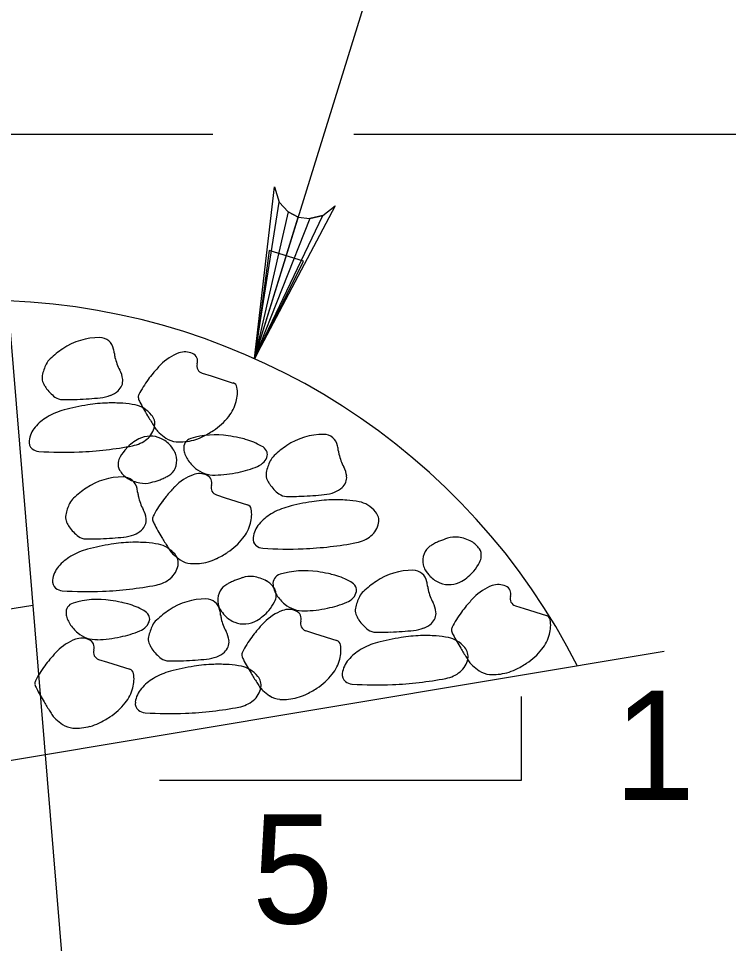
# Model space of a CAD drawing. Extents: x 638340 to 640241, y 295465 to 298435.
# Drawn here: x 639984.04 to 640003.51, y 298259.92 to 298285.29 of the extents above; entities that cross this region are included whole.
import ezdxf

# ---------------------------------------------------------------- set-up
doc = ezdxf.new("R2010")
doc.units = 0
for name, color, linetype in [('4', 7, 'Continuous'), ('8', 7, 'Continuous'), ('9', 7, 'Continuous')]:
    doc.layers.add(name, color=color, linetype=linetype)

msp = doc.modelspace()

# ---------------------------------------------------------------- linework, layer by layer
at = {"layer": '4'}
for p, q in [((639990.51, 298275.964), (639996.771, 298296.169)), ((639982.049, 298282.119), (639989.365, 298282.119)), ((639993.235, 298282.119), (640042.05, 298282.119))]:
    msp.add_line(p, q, dxfattribs=at)
for points in [[(639990.51, 298275.964), (639991.054, 298280.675), (639991.187, 298280.258), (639991.429, 298279.989), (639991.712, 298279.846), (639992.027, 298279.804), (639992.381, 298279.887), (639992.725, 298280.158), (639990.51, 298275.964), (639992.381, 298279.887), (639992.027, 298279.804), (639990.51, 298275.964), (639991.712, 298279.846), (639991.429, 298279.989), (639990.51, 298275.964), (639991.187, 298280.258)], [(639997.827, 298266.699), (639997.827, 298264.393), (639987.904, 298264.393)]]:
    msp.add_lwpolyline(points, dxfattribs=at)
msp.add_lwpolyline([(639991.854, 298278.639), (639990.912, 298278.927), (639990.523, 298275.958)], close=True, dxfattribs=at)
at = {"layer": '8'}
for points in [[(639989.073, 298275.566), (639989.317, 298275.489), (639989.927, 298275.295)], [(639989.464, 298272.226), (639989.708, 298272.149), (639990.321, 298271.958)], [(639997.665, 298269.185), (639997.911, 298269.108), (639998.521, 298268.916)], [(639991.912, 298268.503), (639992.158, 298268.424), (639992.769, 298268.233)], [(639986.235, 298267.716), (639986.481, 298267.639), (639987.091, 298267.445)]]:
    msp.add_lwpolyline(points, dxfattribs=at)
for centre, radius, start, end in [((639986.249, 298274.765), 1.776, 89.5772, 124.1443), ((639986.259, 298276.147), 0.395, 11.4529, 89.5772), ((639986.904, 298273.799), 2.944, 124.1443, 132.7374), ((639985.324, 298275.957), 1.349, 6.1004, 11.4529), ((639987.567, 298276.197), 0.907, 186.1004, 192.6291), ((639988.875, 298274.897), 1.298, 109.6635, 136.4562), ((639988.607, 298275.646), 0.503, 65.9597, 109.6635), ((639988.718, 298275.894), 0.231, 342.3569, 65.9597), ((639985.25, 298275.589), 0.507, 132.7374, 153.538), ((639987.983, 298276.29), 1.333, 192.6291, 208.6753), ((639985.946, 298275.243), 1.284, 153.538, 168.4897), ((639986.203, 298275.317), 0.696, 6.391, 28.6753), ((639991.954, 298271.971), 5.547, 136.4562, 139.6491), ((639989.134, 298275.762), 0.205, 162.3569, 252.4715), ((639984.992, 298275.437), 0.311, 168.4897, 199.1639), ((639985.222, 298275.517), 0.554, 199.1639, 207.4728), ((639986.552, 298275.356), 0.344, 338.0834, 6.391), ((639990.394, 298273.364), 3.458, 144.1424, 152.1777), ((639989.862, 298273.748), 2.801, 139.6491, 144.1424), ((639985.515, 298275.669), 0.884, 207.4728, 214.0468), ((639985.657, 298275.765), 1.056, 214.0468, 234.0353), ((639986.294, 298275.632), 0.726, 291.5731, 310.9894), ((639986.523, 298275.367), 0.375, 310.9894, 338.0834), ((639989.883, 298275.155), 0.148, 9.0416, 72.4715), ((639989.102, 298275.031), 0.939, 344.9373, 9.0416), ((639985.253, 298275.208), 0.367, 234.0353, 268.2715), ((639985.343, 298278.211), 3.372, 268.2715, 270.9097), ((639985.258, 298283.585), 8.746, 270.9097, 272.5478), ((639985.01, 298289.154), 14.321, 272.5478, 273.846), ((639985.102, 298287.783), 12.947, 273.846, 275.2114), ((639986.186, 298275.905), 1.019, 275.2114, 291.5731), ((639987.456, 298274.914), 0.136, 152.1777, 193.5774), ((639987.793, 298274.995), 0.482, 193.5774, 207.4728), ((639986.957, 298268.291), 6.485, 99.0416, 104.9239), ((639986.608, 298270.482), 4.267, 91.7881, 99.0416), ((639986.606, 298270.546), 4.203, 86.0442, 91.7881), ((639986.702, 298271.933), 2.813, 79.021, 86.0442), ((639987.105, 298274.009), 0.698, 58.4341, 79.021), ((639993.124, 298277.767), 6.491, 207.4728, 211.2525), ((639986.988, 298273.819), 0.921, 40.5338, 58.4341), ((639988.901, 298275.085), 1.147, 321.7572, 344.9373), ((639985.524, 298273.192), 1.364, 120.8473, 139.2037), ((639985.752, 298272.81), 1.809, 104.9239, 120.8473), ((640002.404, 298283.399), 17.346, 211.2525, 212.2356), ((639987.41, 298274.18), 0.366, 349.0625, 40.5338), ((639988.423, 298275.462), 1.756, 303.0692, 321.7572), ((639985.031, 298273.618), 0.712, 139.2037, 172.3458), ((639987.176, 298274.225), 0.604, 309.5539, 349.0625), ((639990.927, 298276.162), 3.778, 212.2356, 214.3424), ((639987.658, 298273.148), 0.69, 91.376, 117.4803), ((639987.658, 298273.158), 0.681, 65.3457, 91.376), ((639988.282, 298274.355), 0.575, 214.3424, 227.6953), ((639989.089, 298275.241), 1.774, 227.6953, 235.2847), ((639989.436, 298271.546), 2.327, 81.3134, 106.8084), ((639988.486, 298275.033), 1.351, 285.2565, 295.7443), ((639987.872, 298276.307), 2.765, 295.7443, 303.0692), ((639988.856, 298267.755), 6.162, 78.4814, 81.3134), ((639992.393, 298272.109), 1.776, 89.5772, 124.1443), ((639992.403, 298273.491), 0.395, 11.4529, 89.5772), ((639984.57, 298273.68), 0.247, 172.3458, 230.2635), ((639985.283, 298283.475), 10.078, 272.3841, 280.7777), ((639987.937, 298272.612), 1.295, 117.4803, 136.4654), ((639987.004, 298274.433), 0.874, 280.7777, 309.5539), ((639987.617, 298273.067), 0.78, 41.057, 65.3457), ((639988.403, 298274.251), 0.569, 235.2847, 266.0442), ((639987.519, 298272.982), 0.91, 27.4728, 41.057), ((639988.463, 298275.118), 1.438, 266.0442, 285.2565), ((639988.842, 298273.51), 0.275, 106.8084, 186.6218), ((639989.631, 298271.556), 2.282, 73.8272, 78.4814), ((639989.672, 298271.698), 2.134, 61.1605, 73.8272), ((639990.53, 298273.255), 0.357, 29.8544, 61.1605), ((639993.048, 298271.143), 2.944, 124.1443, 132.7374), ((639991.468, 298273.302), 1.349, 6.1004, 11.4529), ((639984.612, 298273.73), 0.312, 230.2635, 266.2346), ((639985.271, 298283.752), 10.356, 266.2346, 272.3841), ((639987.941, 298272.608), 1.3, 136.4654, 149.2422), ((639987.93, 298273.196), 0.447, 8.0357, 27.4728), ((639989.15, 298273.546), 0.585, 186.6218, 200.3491), ((639989.268, 298273.589), 0.711, 200.3491, 212.797), ((639990.492, 298273.384), 0.376, 317.8475, 347.2445), ((639990.68, 298273.342), 0.183, 347.2445, 29.8544), ((639991.395, 298272.933), 0.507, 132.7374, 153.538), ((639993.711, 298273.541), 0.907, 186.1004, 192.6291), ((639994.128, 298273.635), 1.333, 192.6291, 208.6753), ((639987.106, 298273.072), 0.34, 171.9761, 209.5935), ((639987.18, 298273.061), 0.414, 149.2422, 171.9761), ((639987.802, 298273.178), 0.576, 337.0418, 8.0357), ((639989.593, 298273.798), 1.097, 212.797, 230.2213), ((639990.407, 298273.462), 0.491, 292.039, 317.8475), ((639992.09, 298272.587), 1.284, 153.538, 168.4897), ((639987.333, 298273.201), 0.6, 209.5935, 237.6667), ((639987.961, 298273.111), 0.404, 299.831, 337.0418), ((639988.999, 298272.307), 0.503, 65.9597, 109.6635), ((639989.407, 298273.576), 0.808, 230.2213, 250.5601), ((639989.406, 298273.57), 0.802, 250.5601, 271.915), ((639989.31, 298276.424), 3.657, 271.915, 281.8686), ((639989.421, 298275.897), 3.119, 281.8686, 292.039), ((639991.136, 298272.781), 0.311, 168.4897, 199.1639), ((639992.347, 298272.661), 0.696, 6.391, 28.6753), ((639986.892, 298270.944), 1.776, 89.5772, 124.1443), ((639986.902, 298272.325), 0.395, 11.4529, 89.5772), ((639987.559, 298273.559), 1.024, 237.6667, 259.0544), ((639987.491, 298273.203), 0.661, 259.0544, 285.7584), ((639986.364, 298277.195), 4.81, 285.7584, 288.5059), ((639987.49, 298273.831), 1.262, 288.5059, 293.8705), ((639987.541, 298273.715), 1.135, 293.8705, 297.4803), ((639986.83, 298275.082), 2.676, 297.4803, 299.831), ((639989.267, 298271.558), 1.298, 109.6635, 136.4562), ((639989.11, 298272.555), 0.231, 342.3569, 65.9597), ((639991.366, 298272.861), 0.554, 199.1639, 207.4728), ((639991.659, 298273.013), 0.884, 207.4728, 214.0468), ((639992.668, 298272.712), 0.375, 310.9894, 338.0834), ((639992.696, 298272.7), 0.344, 338.0834, 6.391), ((639987.547, 298269.978), 2.944, 124.1443, 132.7374), ((639985.967, 298272.136), 1.349, 6.1004, 11.4529), ((639988.21, 298272.376), 0.907, 186.1004, 192.6291), ((639992.346, 298268.632), 5.547, 136.4562, 139.6491), ((639989.526, 298272.423), 0.205, 162.3569, 252.4715), ((639991.801, 298273.109), 1.056, 214.0468, 234.0353), ((639992.33, 298273.249), 1.019, 275.2114, 291.5731), ((639992.438, 298272.976), 0.726, 291.5731, 310.9894), ((639985.893, 298271.768), 0.507, 132.7374, 153.538), ((639988.626, 298272.469), 1.333, 192.6291, 208.6753), ((639990.786, 298270.025), 3.458, 144.1424, 152.1777), ((639990.254, 298270.409), 2.801, 139.6491, 144.1424), ((639991.397, 298272.552), 0.367, 234.0353, 268.2715), ((639991.488, 298275.555), 3.372, 268.2715, 270.9097), ((639993.101, 298265.635), 6.485, 99.0416, 104.9239), ((639991.402, 298280.929), 8.746, 270.9097, 272.5478), ((639991.154, 298286.498), 14.321, 272.5478, 273.846), ((639992.752, 298267.826), 4.267, 91.7881, 99.0416), ((639991.247, 298285.127), 12.947, 273.846, 275.2114), ((639992.75, 298267.89), 4.203, 86.0442, 91.7881), ((639992.846, 298269.277), 2.813, 79.021, 86.0442), ((639993.249, 298271.353), 0.698, 58.4341, 79.021), ((639986.589, 298271.421), 1.284, 153.538, 168.4897), ((639986.846, 298271.495), 0.696, 6.391, 28.6753), ((639990.275, 298271.816), 0.148, 9.0416, 72.4715), ((639989.494, 298271.692), 0.939, 344.9373, 9.0416), ((639991.897, 298270.154), 1.809, 104.9239, 120.8473), ((639993.133, 298271.164), 0.921, 40.5338, 58.4341), ((639985.635, 298271.616), 0.311, 168.4897, 199.1639), ((639987.195, 298271.534), 0.344, 338.0834, 6.391), ((639987.848, 298271.575), 0.136, 152.1777, 193.5774), ((639988.185, 298271.656), 0.482, 193.5774, 207.4728), ((639991.669, 298270.536), 1.364, 120.8473, 139.2037), ((639993.554, 298271.524), 0.366, 349.0625, 40.5338), ((639985.865, 298271.695), 0.554, 199.1639, 207.4728), ((639986.158, 298271.848), 0.884, 207.4728, 214.0468), ((639986.3, 298271.944), 1.056, 214.0468, 234.0353), ((639987.167, 298271.546), 0.375, 310.9894, 338.0834), ((639993.516, 298274.428), 6.491, 207.4728, 211.2525), ((639989.293, 298271.746), 1.147, 321.7572, 344.9373), ((639991.175, 298270.962), 0.712, 139.2037, 172.3458), ((639993.32, 298271.569), 0.604, 309.5539, 349.0625), ((639985.896, 298271.386), 0.367, 234.0353, 268.2715), ((639985.986, 298274.39), 3.372, 268.2715, 270.9097), ((639985.901, 298279.763), 8.746, 270.9097, 272.5478), ((639985.653, 298285.332), 14.321, 272.5478, 273.846), ((639985.745, 298283.962), 12.947, 273.846, 275.2114), ((639986.829, 298272.083), 1.019, 275.2114, 291.5731), ((639986.937, 298271.81), 0.726, 291.5731, 310.9894), ((640002.796, 298280.06), 17.346, 211.2525, 212.2356), ((639988.815, 298272.123), 1.756, 303.0692, 321.7572), ((639990.714, 298271.024), 0.247, 172.3458, 230.2635), ((639993.148, 298271.777), 0.874, 280.7777, 309.5539), ((639997.359, 298266.486), 4.81, 108.8812, 111.6288), ((639996.017, 298270.411), 0.661, 82.1773, 108.8812), ((639995.967, 298270.052), 1.024, 60.7895, 82.1773), ((639987.6, 298264.47), 6.485, 99.0416, 104.9239), ((639987.251, 298266.661), 4.267, 91.7881, 99.0416), ((639987.249, 298266.724), 4.203, 86.0442, 91.7881), ((639987.345, 298268.112), 2.813, 79.021, 86.0442), ((639987.748, 298270.188), 0.698, 58.4341, 79.021), ((639987.631, 298269.998), 0.921, 40.5338, 58.4341), ((639991.319, 298272.823), 3.778, 212.2356, 214.3424), ((639990.756, 298271.075), 0.312, 230.2635, 266.2346), ((639991.416, 298281.096), 10.356, 266.2346, 272.3841), ((639991.427, 298280.819), 10.078, 272.3841, 280.7777), ((639995.542, 298270.477), 0.404, 122.9538, 160.1647), ((639996.778, 298268.571), 2.676, 120.6031, 122.9538), ((639995.994, 298269.897), 1.135, 116.9933, 120.6031), ((639996.052, 298269.784), 1.262, 111.6288, 116.9933), ((639996.174, 298270.422), 0.6, 32.7163, 60.7895), ((639986.167, 298269.371), 1.364, 120.8473, 139.2037), ((639986.396, 298268.989), 1.809, 104.9239, 120.8473), ((639988.674, 298271.016), 0.575, 214.3424, 227.6953), ((639989.481, 298271.902), 1.774, 227.6953, 235.2847), ((639988.053, 298270.358), 0.366, 349.0625, 40.5338), ((639988.264, 298272.968), 2.765, 295.7443, 303.0692), ((639995.704, 298270.419), 0.576, 160.1647, 191.1585), ((639996.393, 298270.563), 0.34, 355.0989, 32.7163), ((639996.319, 298270.569), 0.414, 332.365, 355.0989), ((639985.674, 298269.797), 0.712, 139.2037, 172.3458), ((639987.819, 298270.404), 0.604, 309.5539, 349.0625), ((639988.796, 298270.913), 0.569, 235.2847, 266.0442), ((639988.856, 298271.779), 1.438, 266.0442, 285.2565), ((639988.879, 298271.695), 1.351, 285.2565, 295.7443), ((639995.578, 298270.394), 0.447, 191.1585, 210.5956), ((639995.534, 298270.98), 1.3, 319.5882, 332.365), ((639991.291, 298269.785), 0.275, 106.8084, 186.6218), ((639991.884, 298267.821), 2.327, 81.3134, 106.8084), ((639991.305, 298264.03), 6.162, 78.4814, 81.3134), ((639992.08, 298267.831), 2.282, 73.8272, 78.4814), ((639992.121, 298267.973), 2.134, 61.1605, 73.8272), ((639994.842, 298268.384), 1.776, 89.5772, 124.1443), ((639994.852, 298269.766), 0.395, 11.4529, 89.5772), ((639995.977, 298270.63), 0.91, 210.5956, 224.1798), ((639995.883, 298270.539), 0.78, 224.1798, 248.4685), ((639995.539, 298270.976), 1.295, 300.6031, 319.5882), ((639985.213, 298269.859), 0.247, 172.3458, 230.2635), ((639985.926, 298279.653), 10.078, 272.3841, 280.7777), ((639987.647, 298270.612), 0.874, 280.7777, 309.5539), ((639991.153, 298267.491), 2.676, 120.6031, 122.9538), ((639990.368, 298268.817), 1.135, 116.9933, 120.6031), ((639990.426, 298268.703), 1.262, 111.6288, 116.9933), ((639991.734, 298265.406), 4.81, 108.8812, 111.6288), ((639990.391, 298269.331), 0.661, 82.1773, 108.8812), ((639990.342, 298268.971), 1.024, 60.7895, 82.1773), ((639990.549, 298269.342), 0.6, 32.7163, 60.7895), ((639991.599, 298269.821), 0.585, 186.6218, 200.3491), ((639992.978, 298269.53), 0.357, 29.8544, 61.1605), ((639995.497, 298267.418), 2.944, 124.1443, 132.7374), ((639993.917, 298269.577), 1.349, 6.1004, 11.4529), ((639995.847, 298270.447), 0.681, 248.4685, 274.4988), ((639995.846, 298270.456), 0.69, 274.4988, 300.6031), ((639997.2, 298269.265), 0.503, 65.9597, 109.6635), ((639985.255, 298269.909), 0.312, 230.2635, 266.2346), ((639985.914, 298279.931), 10.356, 266.2346, 272.3841), ((639990.079, 298269.339), 0.576, 160.1647, 191.1585), ((639989.917, 298269.397), 0.404, 122.9538, 160.1647), ((639991.717, 298269.864), 0.711, 200.3491, 212.797), ((639990.768, 298269.482), 0.34, 355.0989, 32.7163), ((639992.941, 298269.659), 0.376, 317.8475, 347.2445), ((639993.129, 298269.617), 0.183, 347.2445, 29.8544), ((639993.843, 298269.208), 0.507, 132.7374, 153.538), ((639996.16, 298269.816), 0.907, 186.1004, 192.6291), ((639996.576, 298269.91), 1.333, 192.6291, 208.6753), ((639997.468, 298268.516), 1.298, 109.6635, 136.4562), ((639997.311, 298269.514), 0.231, 342.3569, 65.9597), ((639985.614, 298268.997), 0.275, 106.8084, 186.6218), ((639986.207, 298267.034), 2.327, 81.3134, 106.8084), ((639985.628, 298263.242), 6.162, 78.4814, 81.3134), ((639986.402, 298267.044), 2.282, 73.8272, 78.4814), ((639986.444, 298267.186), 2.134, 61.1605, 73.8272), ((639989.165, 298267.597), 1.776, 89.5772, 124.1443), ((639989.175, 298268.979), 0.395, 11.4529, 89.5772), ((639989.909, 298269.9), 1.3, 319.5882, 332.365), ((639990.694, 298269.489), 0.414, 332.365, 355.0989), ((639992.042, 298270.073), 1.097, 212.797, 230.2213), ((639991.87, 298272.172), 3.119, 281.8686, 292.039), ((639992.856, 298269.737), 0.491, 292.039, 317.8475), ((639994.539, 298268.862), 1.284, 153.538, 168.4897), ((639994.796, 298268.936), 0.696, 6.391, 28.6753), ((640000.547, 298265.59), 5.547, 136.4562, 139.6491), ((639997.727, 298269.381), 0.205, 162.3569, 252.4715), ((639987.301, 298268.743), 0.357, 29.8544, 61.1605), ((639989.82, 298266.631), 2.944, 124.1443, 132.7374), ((639989.952, 298269.314), 0.447, 191.1585, 210.5956), ((639988.24, 298268.789), 1.349, 6.1004, 11.4529), ((639990.351, 298269.55), 0.91, 210.5956, 224.1798), ((639989.913, 298269.896), 1.295, 300.6031, 319.5882), ((639991.716, 298267.833), 1.298, 109.6635, 136.4562), ((639991.448, 298268.582), 0.503, 65.9597, 109.6635), ((639991.856, 298269.851), 0.808, 230.2213, 250.5601), ((639991.854, 298269.845), 0.802, 250.5601, 271.915), ((639991.559, 298268.83), 0.231, 342.3569, 65.9597), ((639991.759, 298272.699), 3.657, 271.915, 281.8686), ((639993.585, 298269.056), 0.311, 168.4897, 199.1639), ((639995.145, 298268.975), 0.344, 338.0834, 6.391), ((639998.987, 298266.983), 3.458, 144.1424, 152.1777), ((639998.455, 298267.367), 2.801, 139.6491, 144.1424), ((639985.922, 298269.033), 0.585, 186.6218, 200.3491), ((639986.04, 298269.077), 0.711, 200.3491, 212.797), ((639987.264, 298268.872), 0.376, 317.8475, 347.2445), ((639987.452, 298268.829), 0.183, 347.2445, 29.8544), ((639988.166, 298268.421), 0.507, 132.7374, 153.538), ((639990.483, 298269.029), 0.907, 186.1004, 192.6291), ((639990.899, 298269.122), 1.333, 192.6291, 208.6753), ((639990.258, 298269.459), 0.78, 224.1798, 248.4685), ((639990.221, 298269.367), 0.681, 248.4685, 274.4988), ((639990.221, 298269.376), 0.69, 274.4988, 300.6031), ((639994.795, 298264.907), 5.547, 136.4562, 139.6491), ((639991.975, 298268.698), 0.205, 162.3569, 252.4715), ((639993.815, 298269.136), 0.554, 199.1639, 207.4728), ((639994.108, 298269.288), 0.884, 207.4728, 214.0468), ((639994.25, 298269.384), 1.056, 214.0468, 234.0353), ((639995.117, 298268.987), 0.375, 310.9894, 338.0834), ((639998.476, 298268.774), 0.148, 9.0416, 72.4715), ((639997.695, 298268.65), 0.939, 344.9373, 9.0416), ((639986.364, 298269.286), 1.097, 212.797, 230.2213), ((639986.192, 298271.385), 3.119, 281.8686, 292.039), ((639987.178, 298268.949), 0.491, 292.039, 317.8475), ((639988.862, 298268.075), 1.284, 153.538, 168.4897), ((639989.119, 298268.149), 0.696, 6.391, 28.6753), ((639992.703, 298266.684), 2.801, 139.6491, 144.1424), ((639993.846, 298268.827), 0.367, 234.0353, 268.2715), ((639993.603, 298282.773), 14.321, 272.5478, 273.846), ((639993.695, 298281.402), 12.947, 273.846, 275.2114), ((639994.779, 298269.524), 1.019, 275.2114, 291.5731), ((639994.887, 298269.251), 0.726, 291.5731, 310.9894), ((639996.049, 298268.533), 0.136, 152.1777, 193.5774), ((639996.386, 298268.615), 0.482, 193.5774, 207.4728), ((639986.038, 298267.046), 1.298, 109.6635, 136.4562), ((639985.771, 298267.795), 0.503, 65.9597, 109.6635), ((639986.179, 298269.063), 0.808, 230.2213, 250.5601), ((639986.177, 298269.058), 0.802, 250.5601, 271.915), ((639985.882, 298268.043), 0.231, 342.3569, 65.9597), ((639986.082, 298271.911), 3.657, 271.915, 281.8686), ((639987.908, 298268.269), 0.311, 168.4897, 199.1639), ((639989.468, 298268.188), 0.344, 338.0834, 6.391), ((639993.235, 298266.3), 3.458, 144.1424, 152.1777), ((639992.724, 298268.091), 0.148, 9.0416, 72.4715), ((639993.936, 298271.83), 3.372, 268.2715, 270.9097), ((639995.55, 298261.91), 6.485, 99.0416, 104.9239), ((639993.851, 298277.204), 8.746, 270.9097, 272.5478), ((639995.201, 298264.101), 4.267, 91.7881, 99.0416), ((639995.199, 298264.165), 4.203, 86.0442, 91.7881), ((639995.295, 298265.552), 2.813, 79.021, 86.0442), ((639995.698, 298267.628), 0.698, 58.4341, 79.021), ((640001.717, 298271.386), 6.491, 207.4728, 211.2525), ((639995.581, 298267.439), 0.921, 40.5338, 58.4341), ((639997.494, 298268.704), 1.147, 321.7572, 344.9373), ((639986.297, 298267.911), 0.205, 162.3569, 252.4715), ((639988.138, 298268.349), 0.554, 199.1639, 207.4728), ((639988.431, 298268.501), 0.884, 207.4728, 214.0468), ((639988.573, 298268.597), 1.056, 214.0468, 234.0353), ((639989.439, 298268.199), 0.375, 310.9894, 338.0834), ((639991.943, 298267.967), 0.939, 344.9373, 9.0416), ((639994.117, 298266.811), 1.364, 120.8473, 139.2037), ((639994.346, 298266.429), 1.809, 104.9239, 120.8473), ((640010.997, 298277.018), 17.346, 211.2525, 212.2356), ((639996.003, 298267.799), 0.366, 349.0625, 40.5338), ((639997.016, 298269.081), 1.756, 303.0692, 321.7572), ((639989.118, 298264.119), 5.547, 136.4562, 139.6491), ((639988.168, 298268.04), 0.367, 234.0353, 268.2715), ((639988.018, 298280.615), 12.947, 273.846, 275.2114), ((639989.101, 298268.737), 1.019, 275.2114, 291.5731), ((639989.209, 298268.464), 0.726, 291.5731, 310.9894), ((639990.297, 298267.85), 0.136, 152.1777, 193.5774), ((639990.634, 298267.931), 0.482, 193.5774, 207.4728), ((639991.742, 298268.021), 1.147, 321.7572, 344.9373), ((639995.769, 298267.844), 0.604, 309.5539, 349.0625), ((639999.52, 298269.781), 3.778, 212.2356, 214.3424), ((639987.557, 298265.512), 3.458, 144.1424, 152.1777), ((639987.026, 298265.897), 2.801, 139.6491, 144.1424), ((639988.259, 298271.043), 3.372, 268.2715, 270.9097), ((639989.873, 298261.123), 6.485, 99.0416, 104.9239), ((639988.174, 298276.417), 8.746, 270.9097, 272.5478), ((639987.926, 298281.986), 14.321, 272.5478, 273.846), ((639989.524, 298263.314), 4.267, 91.7881, 99.0416), ((639989.522, 298263.378), 4.203, 86.0442, 91.7881), ((639989.618, 298264.765), 2.813, 79.021, 86.0442), ((639990.021, 298266.841), 0.698, 58.4341, 79.021), ((639995.965, 298270.703), 6.491, 207.4728, 211.2525), ((639993.624, 298267.237), 0.712, 139.2037, 172.3458), ((639996.875, 298267.974), 0.575, 214.3424, 227.6953), ((639997.682, 298268.861), 1.774, 227.6953, 235.2847), ((639996.465, 298269.926), 2.765, 295.7443, 303.0692), ((639987.046, 298267.304), 0.148, 9.0416, 72.4715), ((639986.266, 298267.18), 0.939, 344.9373, 9.0416), ((639988.668, 298265.642), 1.809, 104.9239, 120.8473), ((639989.904, 298266.651), 0.921, 40.5338, 58.4341), ((640005.245, 298276.335), 17.346, 211.2525, 212.2356), ((639990.325, 298267.012), 0.366, 349.0625, 40.5338), ((639991.264, 298268.398), 1.756, 303.0692, 321.7572), ((639993.163, 298267.299), 0.247, 172.3458, 230.2635), ((639995.597, 298268.052), 0.874, 280.7777, 309.5539), ((639996.996, 298267.871), 0.569, 235.2847, 266.0442), ((639997.056, 298268.738), 1.438, 266.0442, 285.2565), ((639997.08, 298268.653), 1.351, 285.2565, 295.7443), ((639984.62, 298267.063), 0.136, 152.1777, 193.5774), ((639984.957, 298267.144), 0.482, 193.5774, 207.4728), ((639988.44, 298266.024), 1.364, 120.8473, 139.2037), ((639993.768, 298269.098), 3.778, 212.2356, 214.3424), ((639991.123, 298267.291), 0.575, 214.3424, 227.6953), ((639993.205, 298267.35), 0.312, 230.2635, 266.2346), ((639993.864, 298277.371), 10.356, 266.2346, 272.3841), ((639993.876, 298277.094), 10.078, 272.3841, 280.7777), ((639990.288, 298269.916), 6.491, 207.4728, 211.2525), ((639986.065, 298267.234), 1.147, 321.7572, 344.9373), ((639987.946, 298266.45), 0.712, 139.2037, 172.3458), ((639990.092, 298267.057), 0.604, 309.5539, 349.0625), ((639991.93, 298268.177), 1.774, 227.6953, 235.2847), ((639991.244, 298267.188), 0.569, 235.2847, 266.0442), ((639991.328, 298267.97), 1.351, 285.2565, 295.7443), ((639990.713, 298269.243), 2.765, 295.7443, 303.0692), ((639999.567, 298275.547), 17.346, 211.2525, 212.2356), ((639985.586, 298267.611), 1.756, 303.0692, 321.7572), ((639987.486, 298266.512), 0.247, 172.3458, 230.2635), ((639989.92, 298267.265), 0.874, 280.7777, 309.5539), ((639991.304, 298268.054), 1.438, 266.0442, 285.2565), ((639988.091, 298268.31), 3.778, 212.2356, 214.3424), ((639987.528, 298266.562), 0.312, 230.2635, 266.2346), ((639988.187, 298276.584), 10.356, 266.2346, 272.3841), ((639988.199, 298276.307), 10.078, 272.3841, 280.7777), ((639985.446, 298266.503), 0.575, 214.3424, 227.6953), ((639986.253, 298267.39), 1.774, 227.6953, 235.2847), ((639985.65, 298267.182), 1.351, 285.2565, 295.7443), ((639985.036, 298268.456), 2.765, 295.7443, 303.0692), ((639985.567, 298266.4), 0.569, 235.2847, 266.0442), ((639985.627, 298267.267), 1.438, 266.0442, 285.2565)]:
    msp.add_arc(centre, radius, start, end, dxfattribs=at)
at = {"layer": '9'}
for p, q in [((639977.153, 298356.447), (639988.508, 298220.191)), ((639984.425, 298269.197), (639958.634, 298264.899)), ((640001.75, 298267.928), (639958.634, 298260.743))]:
    msp.add_line(p, q, dxfattribs=at)
msp.add_arc((639983.028, 298259.229), 18.332, 26.9324, 87.7453, dxfattribs=at)

# ---------------------------------------------------------------- texts
at = {"layer": '4'}
for s, p in [('1', (640000.365, 298263.859)), ('5', (639990.442, 298260.47))]:
    msp.add_text(s, height=3, dxfattribs=at).set_placement(p)

doc.saveas('drawing.dxf')
